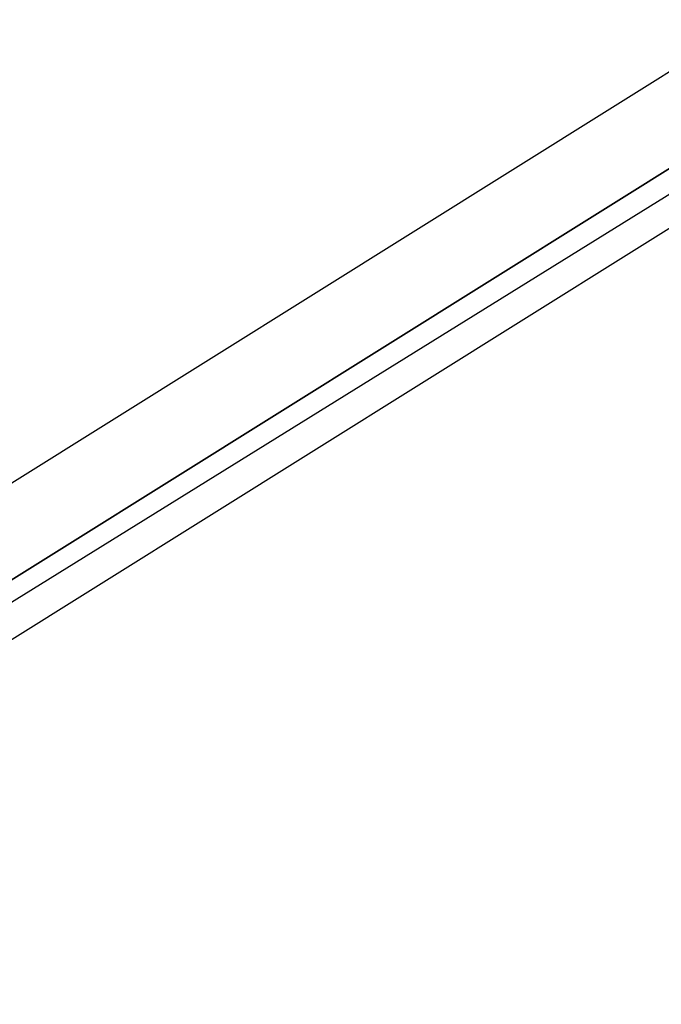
# Model space of a CAD drawing. Header units: feet. Extents: x -79 to 198, y -22 to 181.
# Tile 278 of 656: x 110.139 to 110.372, y 28.737 to 29.094. Entities that reach past the tile are written whole.
import ezdxf

# ---------------------------------------------------------------- set-up
doc = ezdxf.new("R2010")
doc.units = ezdxf.units.FT
doc.layers.add('A-LINEA', color=7, linetype='CONTINUOUS')

msp = doc.modelspace()

# ---------------------------------------------------------------- linework, layer by layer
at = {"layer": 'A-LINEA'}
for points in [[(103.4533, 25.1244), (105.36, 26.1111), (107.24, 27.1511), (109.1067, 28.2444), (110.9333, 29.3778), (112.7467, 30.5511), (114.52, 31.7644), (116.2667, 33.0311), (117.9733, 34.3244), (119.6533, 35.6711), (121.3067, 37.0578)], [(103.4533, 25.1244), (105.36, 26.1111), (107.24, 27.1511), (109.1067, 28.2444), (110.9333, 29.3778), (112.7467, 30.5511), (114.52, 31.7644), (116.2667, 33.0311), (117.9733, 34.3244), (119.6533, 35.6711), (121.3067, 37.0578)], [(110.04, 28.8311), (113.3867, 30.9244), (113.3867, 30.9378), (113.3733, 30.9511), (110.0267, 28.8578), (110.0267, 28.8444), (110.04, 28.8311)], [(110.04, 28.8311), (113.3867, 30.9244), (113.3867, 30.9378), (113.3733, 30.9511), (110.0267, 28.8578), (110.0267, 28.8444), (110.04, 28.8311)], [(110.0533, 28.8178), (113.4, 30.9111), (113.3867, 30.9244), (110.04, 28.8311), (110.0533, 28.8178)], [(110.0533, 28.8178), (113.4, 30.9111), (113.3867, 30.9244), (110.04, 28.8311), (110.0533, 28.8178)]]:
    msp.add_lwpolyline(points, dxfattribs=at)

doc.saveas('drawing.dxf')
